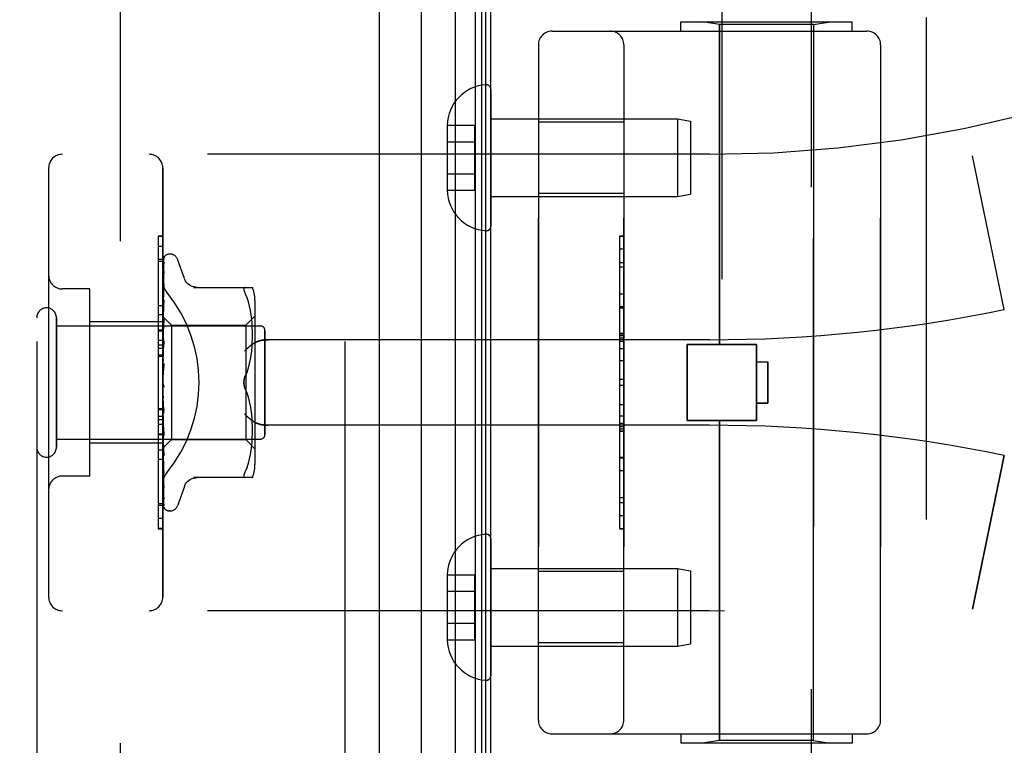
# Model space of a CAD drawing. Header units: inches. Extents: x 0 to 200, y 0 to 129.
# Tile 268 of 276: x 105.93 to 108.09, y 88.52 to 90.11. Entities that reach past the tile are written whole.
import ezdxf

# ---------------------------------------------------------------- set-up
doc = ezdxf.new("R2010")
doc.units = ezdxf.units.IN
doc.header["$LTSCALE"] = 11
doc.header["$MEASUREMENT"] = 0
doc.linetypes.add('HIDDEN', pattern=[0.2, 0.1, -0.1])
doc.layers.get('0').update_dxf_attribs({"linetype": 'CONTINUOUS'})
for name, color, linetype in [('DEFAULT_2', 8, 'HIDDEN'), ('DIMENSIONS', 7, 'CONTINUOUS'), ('LEFTHAND_DOOR_ASSEMBLY', 7, 'CONTINUOUS'), ('RIGHTHAND_DOOR_ASSEMBLY', 7, 'CONTINUOUS')]:
    doc.layers.add(name, color=color, linetype=linetype)
doc.styles.get("Standard").update_dxf_attribs({"font": 'arial.ttf'})
doc.dimstyles.new('DIMSTYLE_1', dxfattribs={"dimtxt": 0.882353, "dimasz": 1.176471, "dimexe": 0.09, "dimexo": 0.07, "dimgap": 0.0375, "dimtad": 0, "dimtih": 1, "dimtoh": 1, "dimzin": 4, "dimdsep": 46, "dimtxsty": 'Standard', "dimblk": '_FILLED', "dimblk1": '_FILLED', "dimblk2": '_FILLED', "dimcen": 0.09, "dimadec": 3, "dimazin": 1, "dimtfac": 1, "dimtdec": 3, "dimtofl": 0, "dimtmove": 0, "dimatfit": 3, "dimldrblk": '_FILLED', "dimfxl": 0, "dimtolj": 1, "dimtzin": 4, "dimarcsym": 0})

# ---------------------------------------------------------------- blocks, each defined once
blk = doc.blocks.new('_FILLED')
at = {"color": 0, "linetype": 'ByBlock'}
blk.add_solid([(0, 0), (-1, 0.2), (-1, -0.2)], dxfattribs=at)
blk = doc.blocks.new('*D10')
at = {"layer": 'DIMENSIONS', "color": 2, "linetype": 'Continuous'}
for p, q in [((105.9689, 88.4873), (105.9689, 87.0173)), ((117.6349, 88.4873), (117.6349, 87.0173)), ((105.9689, 88.0762), (109.8191, 88.0762)), ((117.6349, 88.0762), (113.7848, 88.0762))]:
    blk.add_line(p, q, dxfattribs=at)
at = {"layer": 'DIMENSIONS', "color": 2, "linetype": 'Continuous', "xscale": 1.1764705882, "yscale": 1.1764705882, "zscale": 1.1764705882, "rotation": 180}
blk.add_blockref('_FILLED', (105.9689, 88.0762), dxfattribs=at)
at = {"layer": 'DIMENSIONS', "color": 2, "linetype": 'Continuous', "xscale": 1.1764705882, "yscale": 1.1764705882, "zscale": 1.1764705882}
blk.add_blockref('_FILLED', (117.6349, 88.0762), dxfattribs=at)
at = {"layer": 'DIMENSIONS', "color": 2, "linetype": 'Continuous', "insert": (111.8019, 88.5173), "char_height": 0.88235, "width": 4.854581, "attachment_point": 2, "line_spacing_factor": 0.9}
blk.add_mtext('11.67\\PUSABLE\\PDEPTH', dxfattribs=at)
blk = doc.blocks.new('*D12')
at = {"layer": 'DIMENSIONS', "color": 2, "linetype": 'Continuous'}
for p, q in [((106.2444, 94.1858), (101.7828, 94.1858)), ((102.8416, 94.1858), (102.8416, 65.0682)), ((102.8416, 34.1858), (102.8416, 63.3034)), ((106.2554, 34.1858), (101.7828, 34.1858))]:
    blk.add_line(p, q, dxfattribs=at)
at = {"layer": 'DIMENSIONS', "color": 2, "linetype": 'Continuous', "xscale": 1.1764705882, "yscale": 1.1764705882, "zscale": 1.1764705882}
for p, rotation in [((102.8416, 94.1858), 90), ((102.8416, 34.1858), 270)]:
    blk.add_blockref('_FILLED', p, dxfattribs=dict(at, rotation=rotation))
at = {"layer": 'DIMENSIONS', "color": 2, "linetype": 'Continuous', "insert": (102.8416, 64.627), "char_height": 0.88235, "width": 3.083315, "attachment_point": 2, "line_spacing_factor": 0.9}
blk.add_mtext('60.00', dxfattribs=at)

msp = doc.modelspace()

# ---------------------------------------------------------------- linework, layer by layer
at = {"color": 3, "linetype": 'Continuous'}
msp.add_line((106.9639, 34.2898), (106.9639, 94.0818), dxfattribs=at)
at = {"layer": 'DEFAULT_2', "color": 8, "linetype": 'HIDDEN'}
msp.add_line((106.1514, 92.9202), (106.1514, 35.4514), dxfattribs=at)
at = {"layer": 'LEFTHAND_DOOR_ASSEMBLY', "color": 8, "linetype": 'HIDDEN'}
for p, q in [((105.9689, 93.8008), (105.9689, 34.5708)), ((106.6439, 93.8008), (106.6439, 34.5708)), ((107.3804, 90.0808), (107.3804, 90.1008)), ((107.3804, 90.1008), (107.7554, 90.1008)), ((107.4649, 90.0955), (107.4274, 90.1008)), ((107.6709, 90.0955), (107.7084, 90.1008)), ((107.7554, 90.0808), (107.7554, 90.1008)), ((107.9179, 90.1108), (107.9179, 88.5108)), ((107.0979, 90.0808), (107.7879, 90.0808)), ((107.4649, 89.3938), (107.4649, 90.0955)), ((107.6709, 90.0955), (107.4649, 90.0955)), ((107.6709, 88.5261), (107.6709, 90.0955)), ((107.0679, 90.0508), (107.0679, 88.5708)), ((107.2554, 88.5708), (107.2554, 90.0508)), ((107.8179, 90.0508), (107.8179, 88.5708)), ((107.2554, 89.8813), (107.0679, 89.8813)), ((107.4429, 89.8108), (106.0249, 89.8108)), ((108.0889, 89.4708), (108.0191, 89.8074)), ((105.9949, 89.7808), (105.9949, 88.8408)), ((106.2449, 88.8408), (106.2449, 89.7808)), ((107.2554, 89.7253), (107.0679, 89.7253)), ((107.2454, 89.6318), (107.2454, 88.9898)), ((107.2454, 89.6318), (107.2554, 89.6318)), ((107.2554, 89.6315), (107.2454, 89.6315)), ((106.2349, 89.6086), (106.2349, 89.1979)), ((106.2449, 89.6086), (106.2349, 89.6086)), ((106.2449, 89.5801), (106.2349, 89.5801)), ((107.2454, 89.5734), (107.2554, 89.5734)), ((107.2554, 89.5632), (107.2454, 89.5632)), ((106.0849, 89.5158), (106.0249, 89.5158)), ((106.0849, 89.1058), (106.0849, 89.5158)), ((107.2554, 89.5044), (107.2454, 89.5044)), ((107.2454, 89.4742), (107.2554, 89.4742)), ((106.0119, 89.1688), (106.0119, 89.4528)), ((106.2449, 89.4588), (106.2349, 89.4588)), ((106.0119, 89.4348), (106.4589, 89.4348)), ((106.2449, 89.4438), (106.0849, 89.4438)), ((106.4689, 89.1968), (106.4689, 89.4248)), ((107.2454, 89.4176), (107.2554, 89.4176)), ((107.2454, 89.4174), (107.2554, 89.4174)), ((107.2554, 89.4171), (107.2454, 89.4171)), ((106.2449, 89.4027), (106.2349, 89.4027)), ((106.2449, 89.3927), (106.2349, 89.3927)), ((106.2449, 89.3855), (106.2349, 89.3855)), ((107.4429, 89.4046), (106.4754, 89.4046)), ((107.3939, 89.2278), (107.3939, 89.3938)), ((107.3939, 89.3938), (107.5459, 89.3938)), ((107.5459, 89.2278), (107.5459, 89.3938)), ((106.2449, 89.3704), (106.2349, 89.3704)), ((107.2454, 89.3592), (107.2554, 89.3592)), ((107.5459, 89.3558), (107.5709, 89.3558)), ((107.5709, 89.3558), (107.5709, 89.2658)), ((107.2554, 89.3171), (107.2454, 89.3171)), ((107.5709, 89.2658), (107.5459, 89.2658)), ((106.2349, 89.2541), (106.2449, 89.2541)), ((107.2554, 89.2369), (107.2454, 89.2369)), ((107.4429, 89.2171), (106.4754, 89.2171)), ((107.2554, 89.2213), (107.2454, 89.2213)), ((107.2554, 89.2137), (107.2454, 89.2137)), ((107.3939, 89.2278), (107.5459, 89.2278)), ((107.4649, 88.5261), (107.4649, 89.2278)), ((106.2349, 89.1979), (106.2449, 89.1979)), ((106.2349, 89.1975), (106.2349, 88.9902)), ((106.2449, 89.1975), (106.2349, 89.1975)), ((106.2449, 89.1958), (106.2349, 89.1958)), ((107.2554, 89.2083), (107.2454, 89.2083)), ((107.2554, 89.2035), (107.2454, 89.2035)), ((106.0119, 89.1868), (106.4589, 89.1868)), ((106.2449, 89.1778), (106.0849, 89.1778)), ((108.0889, 89.1508), (108.0191, 88.8142)), ((106.2449, 89.1424), (106.2349, 89.1424)), ((107.2554, 89.1451), (107.2454, 89.1451)), ((106.0849, 89.1058), (106.0249, 89.1058)), ((106.2349, 89.0455), (106.2449, 89.0455)), ((107.2554, 89.0188), (107.2454, 89.0188)), ((106.2449, 88.991), (106.2349, 88.991)), ((106.2349, 88.9902), (106.2449, 88.9902)), ((107.2554, 88.9898), (107.2454, 88.9898)), ((107.2554, 88.8963), (107.0679, 88.8963)), ((107.4429, 88.8108), (106.0249, 88.8108)), ((107.2554, 88.7403), (107.0679, 88.7403)), ((107.0979, 88.5408), (107.7879, 88.5408)), ((107.3804, 88.5408), (107.3804, 88.5208)), ((107.4649, 88.5261), (107.4274, 88.5208)), ((107.6709, 88.5261), (107.4649, 88.5261)), ((107.6709, 88.5261), (107.7084, 88.5208)), ((107.7554, 88.5408), (107.7554, 88.5208)), ((107.7554, 88.5208), (107.3804, 88.5208))]:
    msp.add_line(p, q, dxfattribs=at)
for points in [[(106.2537, 89.5088), (106.2533, 89.5094), (106.2528, 89.51), (106.2523, 89.5106), (106.2519, 89.5112), (106.2514, 89.5119), (106.251, 89.5125), (106.2506, 89.5132), (106.2502, 89.5139), (106.2498, 89.5146), (106.2494, 89.5153), (106.249, 89.516), (106.2486, 89.5168), (106.2483, 89.5175), (106.248, 89.5183), (106.2476, 89.519), (106.2473, 89.5198), (106.247, 89.5206), (106.2468, 89.5213), (106.2465, 89.5221), (106.2463, 89.5229), (106.2461, 89.5237), (106.2459, 89.5245), (106.2457, 89.5253), (106.2455, 89.526), (106.2454, 89.5268), (106.2453, 89.5276), (106.2452, 89.5284), (106.2451, 89.5291), (106.245, 89.5299), (106.245, 89.5307), (106.2449, 89.5314), (106.2449, 89.5322)], [(106.4241, 89.3796), (106.4247, 89.3801), (106.4252, 89.3807), (106.4257, 89.3812), (106.4263, 89.3818), (106.4268, 89.3824), (106.4274, 89.3829), (106.428, 89.3835), (106.4285, 89.3841), (106.4291, 89.3846), (106.4297, 89.3852), (106.4304, 89.3858), (106.431, 89.3863), (106.4316, 89.3869), (106.4322, 89.3875), (106.4329, 89.388), (106.4335, 89.3885), (106.4342, 89.3891), (106.4348, 89.3896), (106.4355, 89.3902), (106.4362, 89.3907), (106.4368, 89.3912), (106.4375, 89.3917), (106.4381, 89.3922), (106.4388, 89.3927), (106.4395, 89.3932), (106.4401, 89.3937), (106.4408, 89.3941), (106.4415, 89.3946), (106.4421, 89.395), (106.4428, 89.3955), (106.4434, 89.3959), (106.4441, 89.3963), (106.4447, 89.3968), (106.4454, 89.3972)], [(106.4754, 89.4046), (106.4741, 89.4045), (106.4728, 89.4045), (106.4715, 89.4045), (106.4703, 89.4044), (106.469, 89.4043), (106.4678, 89.4042), (106.4666, 89.404), (106.4654, 89.4039), (106.4642, 89.4037), (106.463, 89.4035), (106.4619, 89.4033), (106.4608, 89.4031), (106.4597, 89.4028), (106.4587, 89.4026), (106.4576, 89.4023), (106.4566, 89.402), (106.4556, 89.4017), (106.4547, 89.4014), (106.4538, 89.4011), (106.4529, 89.4008), (106.452, 89.4005), (106.4512, 89.4001), (106.4504, 89.3998), (106.4496, 89.3994), (106.4488, 89.399), (106.4481, 89.3987), (106.4474, 89.3983), (106.4467, 89.3979), (106.446, 89.3975), (106.4454, 89.3972)], [(106.4454, 89.2245), (106.4447, 89.2249), (106.4441, 89.2253), (106.4434, 89.2257), (106.4428, 89.2261), (106.4421, 89.2266), (106.4415, 89.227), (106.4408, 89.2275), (106.4401, 89.2279), (106.4395, 89.2284), (106.4388, 89.2289), (106.4381, 89.2294), (106.4375, 89.2299), (106.4368, 89.2304), (106.4362, 89.2309), (106.4355, 89.2314), (106.4348, 89.232), (106.4342, 89.2325), (106.4335, 89.2331), (106.4329, 89.2336), (106.4322, 89.2342), (106.4316, 89.2347), (106.431, 89.2353), (106.4304, 89.2358), (106.4297, 89.2364), (106.4291, 89.237), (106.4285, 89.2375), (106.428, 89.2381), (106.4274, 89.2387), (106.4268, 89.2392), (106.4263, 89.2398), (106.4257, 89.2404), (106.4252, 89.2409), (106.4247, 89.2415), (106.4241, 89.2421)], [(106.4454, 89.2245), (106.446, 89.2241), (106.4467, 89.2237), (106.4474, 89.2233), (106.4481, 89.2229), (106.4488, 89.2226), (106.4496, 89.2222), (106.4504, 89.2218), (106.4512, 89.2215), (106.452, 89.2211), (106.4529, 89.2208), (106.4538, 89.2205), (106.4547, 89.2202), (106.4556, 89.2199), (106.4566, 89.2196), (106.4576, 89.2193), (106.4587, 89.219), (106.4597, 89.2188), (106.4608, 89.2185), (106.4619, 89.2183), (106.463, 89.2181), (106.4642, 89.2179), (106.4654, 89.2177), (106.4666, 89.2176), (106.4678, 89.2174), (106.469, 89.2173), (106.4703, 89.2172), (106.4715, 89.2172), (106.4728, 89.2171), (106.4741, 89.2171), (106.4754, 89.2171)], [(106.2449, 89.0894), (106.2449, 89.0902), (106.245, 89.0909), (106.245, 89.0917), (106.2451, 89.0925), (106.2452, 89.0932), (106.2453, 89.094), (106.2454, 89.0948), (106.2455, 89.0956), (106.2457, 89.0963), (106.2459, 89.0971), (106.2461, 89.0979), (106.2463, 89.0987), (106.2465, 89.0995), (106.2468, 89.1003), (106.247, 89.101), (106.2473, 89.1018), (106.2476, 89.1026), (106.248, 89.1033), (106.2483, 89.1041), (106.2486, 89.1048), (106.249, 89.1056), (106.2494, 89.1063), (106.2498, 89.107), (106.2502, 89.1077), (106.2506, 89.1084), (106.251, 89.1091), (106.2514, 89.1097), (106.2519, 89.1104), (106.2523, 89.111), (106.2528, 89.1116), (106.2533, 89.1122), (106.2537, 89.1128)]]:
    msp.add_lwpolyline(points, dxfattribs=at)
for centre, radius, start, end in [((107.4429, 92.5859), 2.7751, 270, 316.1116), ((107.0979, 90.0508), 0.03, 90, 180), ((107.2254, 90.0508), 0.03, 0, 90), ((107.7879, 90.0508), 0.03, 0, 90), ((106.0249, 89.7808), 0.03, 90, 180), ((106.2149, 89.7808), 0.03, 0, 90), ((106.0249, 89.5458), 0.03, 180, 270), ((105.9904, 89.4528), 0.0215, 360, 180), ((107.4429, 92.5859), 3.1814, 270, 281.7157), ((106.4589, 89.4248), 0.01, 360, 90), ((107.4429, 86.0357), 3.1814, 78.2843, 90), ((106.4589, 89.1968), 0.01, 270, 0), ((105.9904, 89.1688), 0.0215, 180, 0), ((106.0249, 89.0758), 0.03, 90, 180), ((106.0249, 88.8408), 0.03, 180, 270), ((106.2149, 88.8408), 0.03, 270, 360), ((107.4429, 86.0357), 2.7751, 43.8884, 90), ((107.0979, 88.5708), 0.03, 180, 270), ((107.2254, 88.5708), 0.03, 270, 360), ((107.7879, 88.5708), 0.03, 270, 360)]:
    msp.add_arc(centre, radius, start, end, dxfattribs=at)
msp.add_ellipse((106.0119, 89.3108), major_axis=(0.3125, 0), ratio=1, start_param=-0.686108, end_param=0.686108, dxfattribs=at)
at = {"layer": 'RIGHTHAND_DOOR_ASSEMBLY', "color": 7, "linetype": 'Continuous'}
for p, q in [((106.8862, 34.5204), (106.8862, 93.8512)), ((106.9296, 93.8422), (106.9296, 34.5294)), ((106.9433, 93.8355), (106.9433, 34.5361)), ((106.952, 93.8331), (106.952, 34.5385)), ((106.811, 93.8228), (106.811, 34.5488))]:
    msp.add_line(p, q, dxfattribs=at)
at = {"layer": 'RIGHTHAND_DOOR_ASSEMBLY', "color": 8, "linetype": 'HIDDEN'}
for p, q in [((105.9689, 93.8008), (105.9689, 34.5708)), ((106.6439, 93.8008), (106.6439, 34.5708)), ((107.6659, 90.8388), (107.6659, 87.9908)), ((107.4699, 90.6374), (107.4699, 87.9908)), ((107.3804, 90.0808), (107.3804, 90.1008)), ((107.3804, 90.1008), (107.7554, 90.1008)), ((107.4649, 90.0955), (107.4274, 90.1008)), ((107.6709, 90.0955), (107.7084, 90.1008)), ((107.7554, 90.0808), (107.7554, 90.1008)), ((107.9179, 90.1108), (107.9179, 88.5108)), ((107.0979, 90.0808), (107.7879, 90.0808)), ((107.4649, 90.0955), (107.4649, 89.3938)), ((107.6709, 90.0955), (107.4649, 90.0955)), ((107.6709, 90.0955), (107.6709, 88.5261)), ((107.0679, 88.5708), (107.0679, 90.0508)), ((107.2554, 90.0508), (107.2554, 88.5708)), ((107.8179, 88.5708), (107.8179, 90.0508)), ((106.9639, 89.9532), (106.9639, 89.6534)), ((106.9639, 89.8883), (107.3731, 89.8883)), ((107.2554, 89.8813), (107.0679, 89.8813)), ((107.3731, 89.8883), (107.3731, 89.7183)), ((107.3731, 89.8883), (107.4014, 89.8833)), ((107.4014, 89.8833), (107.4014, 89.7233)), ((106.8684, 89.8744), (106.8684, 89.8733)), ((106.8684, 89.8744), (106.9284, 89.8744)), ((106.8684, 89.8733), (106.8684, 89.7333)), ((106.9284, 89.7322), (106.9284, 89.8744)), ((106.8684, 89.8383), (106.9284, 89.8383)), ((107.4429, 89.8108), (106.0249, 89.8108)), ((108.0889, 89.4708), (108.0191, 89.8074)), ((105.9949, 89.7808), (105.9949, 88.8408)), ((106.2449, 89.7808), (106.2449, 88.8408)), ((106.8684, 89.7683), (106.9284, 89.7683)), ((106.8684, 89.7333), (106.8684, 89.7322)), ((106.8684, 89.7322), (106.9284, 89.7322)), ((106.9639, 89.7183), (107.3731, 89.7183)), ((107.2554, 89.7253), (107.0679, 89.7253)), ((107.3731, 89.7183), (107.4014, 89.7233)), ((106.2349, 89.6314), (106.2349, 89.4241)), ((106.2449, 89.6314), (106.2349, 89.6314)), ((106.2449, 89.6306), (106.2349, 89.6306)), ((107.2454, 89.6318), (107.2454, 88.9899)), ((107.2554, 89.6318), (107.2454, 89.6318)), ((107.2554, 89.6028), (107.2454, 89.6028)), ((106.2457, 89.4536), (106.2476, 89.5824)), ((106.2457, 89.4536), (106.2476, 89.5818)), ((106.2614, 89.5921), (106.2606, 89.5921)), ((106.2925, 89.5388), (106.2771, 89.5811)), ((106.2449, 89.5761), (106.2349, 89.5761)), ((106.2457, 89.4485), (106.2476, 89.5732)), ((106.2457, 89.4484), (106.2476, 89.5714)), ((106.2476, 89.5724), (106.2469, 89.5712)), ((106.2457, 89.4384), (106.2476, 89.5545)), ((106.2457, 89.4382), (106.2476, 89.5516)), ((106.2476, 89.5545), (106.2476, 89.5549)), ((106.2476, 89.5516), (106.2476, 89.5521)), ((106.0849, 89.5158), (106.0249, 89.5158)), ((106.0849, 89.1058), (106.0849, 89.5158)), ((106.2464, 89.5174), (106.2456, 89.5104)), ((106.2457, 89.4237), (106.2476, 89.527)), ((106.2457, 89.4234), (106.2476, 89.5231)), ((106.2476, 89.527), (106.2476, 89.527)), ((106.2476, 89.527), (106.2476, 89.527)), ((106.2476, 89.5231), (106.2476, 89.5231)), ((106.3122, 89.5191), (106.4414, 89.5191)), ((106.2456, 89.5104), (106.2449, 89.5047)), ((106.4296, 89.4961), (106.426, 89.5046)), ((106.4327, 89.4872), (106.4296, 89.4961)), ((106.2349, 89.4792), (106.2449, 89.4792)), ((106.2455, 89.4721), (106.2449, 89.4658)), ((106.2468, 89.4843), (106.2455, 89.4721)), ((106.2457, 89.4049), (106.2476, 89.4916)), ((106.2457, 89.4045), (106.2476, 89.4868)), ((106.2476, 89.4915), (106.2468, 89.4843)), ((106.2476, 89.4916), (106.2476, 89.4915)), ((106.4352, 89.4779), (106.4327, 89.4873)), ((106.4372, 89.4683), (106.4352, 89.4779)), ((106.447, 89.4904), (106.447, 89.1312)), ((107.2554, 89.4765), (107.2454, 89.4765)), ((106.0119, 89.4528), (106.0119, 89.1688)), ((106.2449, 89.4551), (106.2639, 89.4361)), ((106.2449, 89.4515), (106.2457, 89.4486)), ((106.2457, 89.4536), (106.2457, 89.4537)), ((106.2457, 89.4536), (106.2457, 89.4536)), ((106.2457, 89.3826), (106.2476, 89.4497)), ((106.2476, 89.4497), (106.2476, 89.4494)), ((106.427, 89.4361), (106.447, 89.4561)), ((106.4387, 89.4588), (106.4372, 89.4684)), ((106.4398, 89.4494), (106.4387, 89.4588)), ((106.0119, 89.4348), (106.4589, 89.4348)), ((106.2449, 89.4438), (106.0849, 89.4438)), ((106.2449, 89.443), (106.2457, 89.4385)), ((106.2449, 89.4346), (106.2457, 89.4382)), ((106.2464, 89.4369), (106.2449, 89.4213)), ((106.2449, 89.4296), (106.2457, 89.4238)), ((106.2457, 89.4484), (106.2457, 89.4486)), ((106.2457, 89.4485), (106.2457, 89.4484)), ((106.2457, 89.3822), (106.2476, 89.4442)), ((106.2457, 89.4382), (106.2457, 89.4385)), ((106.2457, 89.4384), (106.2457, 89.4382)), ((106.2476, 89.4494), (106.2464, 89.4369)), ((106.2639, 89.4361), (106.2639, 89.1856)), ((106.2639, 89.4361), (106.427, 89.4361)), ((106.427, 89.4361), (106.427, 89.3108)), ((106.4406, 89.4405), (106.4398, 89.4495)), ((106.4411, 89.4318), (106.4406, 89.4406)), ((106.4414, 89.4235), (106.4411, 89.4319)), ((106.2449, 89.4258), (106.2349, 89.4258)), ((106.2349, 89.4241), (106.2449, 89.4241)), ((106.2349, 89.4237), (106.2349, 89.013)), ((106.2449, 89.4237), (106.2349, 89.4237)), ((106.2449, 89.4183), (106.2457, 89.4234)), ((106.2449, 89.412), (106.2457, 89.405)), ((106.2457, 89.4234), (106.2457, 89.4238)), ((106.2457, 89.4237), (106.2457, 89.4234)), ((106.4411, 89.3981), (106.4414, 89.4069)), ((106.4414, 89.4151), (106.4414, 89.4236)), ((106.4414, 89.4067), (106.4414, 89.4153)), ((106.4689, 89.4248), (106.4689, 89.1968)), ((107.2554, 89.4181), (107.2454, 89.4181)), ((107.2554, 89.4133), (107.2454, 89.4133)), ((107.2554, 89.4079), (107.2454, 89.4079)), ((106.2449, 89.3982), (106.2457, 89.4046)), ((106.2476, 89.4024), (106.2449, 89.3729)), ((106.2449, 89.3907), (106.2457, 89.3828)), ((106.2457, 89.4045), (106.2457, 89.405)), ((106.2457, 89.4049), (106.2457, 89.4046)), ((106.2457, 89.3578), (106.2476, 89.4027)), ((106.2457, 89.3572), (106.2476, 89.3967)), ((106.2476, 89.4027), (106.2476, 89.4024)), ((106.4398, 89.3801), (106.4406, 89.3894)), ((106.4406, 89.3892), (106.4411, 89.3983)), ((107.4429, 89.4046), (106.4754, 89.4046)), ((107.2554, 89.4003), (107.2454, 89.4003)), ((107.3939, 89.3938), (107.3939, 89.2278)), ((107.5459, 89.3938), (107.3939, 89.3938)), ((107.5459, 89.3938), (107.5459, 89.2278)), ((106.2449, 89.3675), (106.2349, 89.3675)), ((106.2449, 89.3749), (106.2457, 89.3823)), ((106.2449, 89.3665), (106.2457, 89.358)), ((106.2457, 89.3825), (106.2457, 89.3828)), ((106.2457, 89.3826), (106.2457, 89.3823)), ((106.2457, 89.3822), (106.2457, 89.3825)), ((106.4372, 89.3614), (106.4387, 89.371)), ((106.4387, 89.3708), (106.4398, 89.3803)), ((107.2554, 89.3847), (107.2454, 89.3847)), ((106.2449, 89.3492), (106.2457, 89.3575)), ((106.2476, 89.3522), (106.2449, 89.3222)), ((106.2457, 89.3572), (106.2457, 89.358)), ((106.2457, 89.3578), (106.2457, 89.3575)), ((106.4327, 89.3428), (106.4352, 89.3521)), ((106.4352, 89.3521), (106.4372, 89.3616)), ((107.5459, 89.3558), (107.5709, 89.3558)), ((107.5709, 89.2658), (107.5709, 89.3558)), ((106.2449, 89.3403), (106.2457, 89.3315)), ((106.2457, 89.3303), (106.2462, 89.335)), ((106.4297, 89.334), (106.426, 89.3254)), ((106.2449, 89.3131), (106.2457, 89.3042)), ((106.2449, 89.3073), (106.2451, 89.3069)), ((106.2449, 89.2948), (106.2457, 89.3037)), ((106.246, 89.3051), (106.2461, 89.305)), ((106.427, 89.3108), (106.427, 89.1856)), ((107.2554, 89.3045), (107.2454, 89.3045)), ((106.2449, 89.2858), (106.2457, 89.2772)), ((106.2457, 89.2776), (106.2457, 89.2767)), ((106.2476, 89.25), (106.2457, 89.2776)), ((106.2457, 89.277), (106.2457, 89.2772)), ((106.2476, 89.2438), (106.2457, 89.277)), ((106.4297, 89.2876), (106.426, 89.2962)), ((106.4327, 89.2787), (106.4297, 89.2876)), ((106.4352, 89.2695), (106.4327, 89.2788)), ((106.2449, 89.268), (106.2457, 89.2767)), ((106.2476, 89.244), (106.2449, 89.2739)), ((106.2449, 89.2593), (106.2457, 89.2514)), ((106.4372, 89.26), (106.4352, 89.2695)), ((106.4387, 89.2506), (106.4372, 89.2602)), ((107.2454, 89.2624), (107.2554, 89.2624)), ((107.5459, 89.2658), (107.5709, 89.2658)), ((106.2449, 89.2512), (106.2349, 89.2512)), ((106.2449, 89.2361), (106.2349, 89.2361)), ((106.2449, 89.2427), (106.2457, 89.251)), ((106.2449, 89.2348), (106.2457, 89.2278)), ((106.2457, 89.2516), (106.2457, 89.251)), ((106.2476, 89.2006), (106.2457, 89.2516)), ((106.2457, 89.2511), (106.2457, 89.2514)), ((106.2476, 89.1949), (106.2457, 89.2511)), ((106.2476, 89.244), (106.2476, 89.2438)), ((106.4398, 89.2413), (106.4387, 89.2508)), ((106.4406, 89.2322), (106.4398, 89.2415)), ((106.2449, 89.2289), (106.2349, 89.2289)), ((106.2449, 89.2189), (106.2349, 89.2189)), ((106.2449, 89.2198), (106.2457, 89.2274)), ((106.2449, 89.2241), (106.2476, 89.1952)), ((106.2449, 89.2129), (106.2457, 89.2071)), ((106.2457, 89.2279), (106.2457, 89.2274)), ((106.2476, 89.1554), (106.2457, 89.2279)), ((106.2457, 89.2275), (106.2457, 89.2278)), ((106.2476, 89.1502), (106.2457, 89.2275)), ((106.4411, 89.2233), (106.4406, 89.2324)), ((106.4414, 89.2147), (106.4411, 89.2235)), ((106.4414, 89.2063), (106.4414, 89.2149)), ((107.4429, 89.2171), (106.4754, 89.2171)), ((107.5459, 89.2278), (107.3939, 89.2278)), ((107.4649, 89.2278), (107.4649, 88.5261)), ((106.2449, 89.2003), (106.2457, 89.2068)), ((106.2449, 89.1946), (106.2457, 89.1902)), ((106.2457, 89.2072), (106.2457, 89.2068)), ((106.2476, 89.1158), (106.2457, 89.2072)), ((106.2457, 89.2068), (106.2457, 89.2071)), ((106.2476, 89.1114), (106.2457, 89.2068)), ((106.2476, 89.1952), (106.2476, 89.1949)), ((106.4411, 89.1897), (106.4414, 89.1982)), ((106.4414, 89.198), (106.4414, 89.2065)), ((107.2554, 89.2045), (107.2454, 89.2045)), ((107.2454, 89.2042), (107.2554, 89.2042)), ((107.2454, 89.204), (107.2554, 89.204)), ((106.0119, 89.1868), (106.4589, 89.1868)), ((106.2449, 89.1778), (106.0849, 89.1778)), ((106.2449, 89.1847), (106.2457, 89.1899)), ((106.2449, 89.1806), (106.2457, 89.1777)), ((106.2449, 89.1738), (106.2457, 89.1775)), ((106.2457, 89.1903), (106.2457, 89.1899)), ((106.2476, 89.0832), (106.2457, 89.1903)), ((106.2457, 89.19), (106.2457, 89.1902)), ((106.2476, 89.0798), (106.2457, 89.19)), ((106.2457, 89.1673), (106.2639, 89.1856)), ((106.2457, 89.1777), (106.2457, 89.1775)), ((106.2476, 89.0589), (106.2457, 89.1777)), ((106.2457, 89.1775), (106.2457, 89.1777)), ((106.2476, 89.0566), (106.2457, 89.1775)), ((106.2457, 89.17), (106.2457, 89.1699)), ((106.2476, 89.0426), (106.2457, 89.17)), ((106.2457, 89.1699), (106.2457, 89.17)), ((106.2639, 89.1856), (106.427, 89.1856)), ((106.427, 89.1856), (106.447, 89.1656)), ((106.4387, 89.1628), (106.4398, 89.1722)), ((106.4398, 89.1721), (106.4406, 89.1811)), ((106.4406, 89.181), (106.4411, 89.1898)), ((106.2449, 89.1628), (106.2349, 89.1628)), ((106.2449, 89.1666), (106.2457, 89.1673)), ((106.2457, 89.1673), (106.2457, 89.1673)), ((106.2476, 89.0382), (106.2457, 89.1673)), ((106.2464, 89.1624), (106.2476, 89.1504)), ((106.2476, 89.1504), (106.2476, 89.1502)), ((106.4352, 89.1437), (106.4372, 89.1533)), ((106.4372, 89.1532), (106.4387, 89.1628)), ((108.0191, 88.8142), (108.0889, 89.1508)), ((106.2449, 89.1356), (106.2455, 89.1296)), ((106.2455, 89.1296), (106.2464, 89.122)), ((106.4296, 89.1255), (106.4327, 89.1344)), ((106.4327, 89.1343), (106.4352, 89.1437)), ((107.2454, 89.1474), (107.2554, 89.1474)), ((106.0849, 89.1058), (106.0249, 89.1058)), ((106.2476, 89.1115), (106.2476, 89.1114)), ((106.4296, 89.1255), (106.426, 89.1171)), ((107.2554, 89.1172), (107.2454, 89.1172)), ((106.2925, 89.0828), (106.2771, 89.0405)), ((106.4414, 89.1025), (106.3122, 89.1025)), ((106.2476, 89.0796), (106.2476, 89.0798)), ((106.2449, 89.0415), (106.2349, 89.0415)), ((106.2477, 89.0559), (106.2476, 89.0566)), ((107.2554, 89.0584), (107.2454, 89.0584)), ((107.2454, 89.0482), (107.2554, 89.0482)), ((106.249, 89.0343), (106.2492, 89.0341)), ((106.2614, 89.0296), (106.2606, 89.0296)), ((106.2449, 89.013), (106.2349, 89.013)), ((107.2554, 88.9901), (107.2454, 88.9901)), ((107.2454, 88.9899), (107.2554, 88.9899)), ((106.9639, 88.9682), (106.9639, 88.6684)), ((106.8684, 88.8894), (106.8684, 88.8883)), ((106.8684, 88.8894), (106.9284, 88.8894)), ((106.9284, 88.7472), (106.9284, 88.8894)), ((106.9639, 88.9033), (107.3731, 88.9033)), ((107.2554, 88.8963), (107.0679, 88.8963)), ((107.3731, 88.9033), (107.3731, 88.7333)), ((107.3731, 88.9033), (107.4014, 88.8983)), ((107.4014, 88.8983), (107.4014, 88.7383)), ((106.8684, 88.8883), (106.8684, 88.7483)), ((106.8684, 88.8533), (106.9284, 88.8533)), ((107.4429, 88.8108), (106.0249, 88.8108)), ((106.8684, 88.7833), (106.9284, 88.7833)), ((106.8684, 88.7483), (106.8684, 88.7472)), ((106.8684, 88.7472), (106.9284, 88.7472)), ((107.2554, 88.7403), (107.0679, 88.7403)), ((107.3731, 88.7333), (107.4014, 88.7383)), ((106.9639, 88.7333), (107.3731, 88.7333)), ((107.0979, 88.5408), (107.7879, 88.5408)), ((107.3804, 88.5408), (107.3804, 88.5208)), ((107.4649, 88.5261), (107.4274, 88.5208)), ((107.6709, 88.5261), (107.4649, 88.5261)), ((107.6709, 88.5261), (107.7084, 88.5208)), ((107.7554, 88.5408), (107.7554, 88.5208)), ((107.7554, 88.5208), (107.3804, 88.5208))]:
    msp.add_line(p, q, dxfattribs=at)
at = {"layer": 'RIGHTHAND_DOOR_ASSEMBLY', "color": 3, "linetype": 'Continuous'}
msp.add_line((106.7189, 93.8008), (106.7189, 34.5708), dxfattribs=at)
at = {"layer": 'RIGHTHAND_DOOR_ASSEMBLY', "color": 8, "linetype": 'HIDDEN'}
for points in [[(106.2483, 89.5852), (106.2478, 89.5843), (106.2472, 89.583), (106.2467, 89.5816), (106.2462, 89.5802), (106.2458, 89.5786), (106.2453, 89.577), (106.2449, 89.5754)], [(106.2484, 89.5847), (106.2484, 89.5848), (106.2484, 89.5847), (106.2483, 89.5846), (106.2481, 89.5843), (106.2479, 89.584), (106.2476, 89.5837), (106.2474, 89.5833), (106.2471, 89.5829), (106.2468, 89.5824), (106.2465, 89.5819), (106.2462, 89.5813), (106.2459, 89.5807), (106.2456, 89.5801), (106.2453, 89.5795), (106.245, 89.5788), (106.2449, 89.5786)], [(106.2458, 89.583), (106.2457, 89.5829), (106.2453, 89.582), (106.2449, 89.581)], [(106.2476, 89.5824), (106.2476, 89.5831), (106.2477, 89.5837), (106.2479, 89.5842), (106.2481, 89.5847), (106.2483, 89.5852)], [(106.2476, 89.5818), (106.2476, 89.5823), (106.2477, 89.5829), (106.2478, 89.5834), (106.248, 89.5839), (106.2481, 89.5843), (106.2483, 89.5845), (106.2484, 89.5847), (106.2484, 89.5847)], [(106.2477, 89.5743), (106.2474, 89.5729), (106.2469, 89.5709), (106.2465, 89.5688), (106.246, 89.5667), (106.2456, 89.5645), (106.2452, 89.5622), (106.2449, 89.5604)], [(106.2469, 89.5712), (106.2466, 89.5707), (106.2463, 89.5701), (106.2461, 89.5696), (106.2458, 89.569), (106.2455, 89.5684), (106.2452, 89.5677), (106.245, 89.567), (106.2449, 89.5669)], [(106.2476, 89.5732), (106.2476, 89.5736), (106.2477, 89.5741), (106.2477, 89.5743)], [(106.2478, 89.5728), (106.2478, 89.5728), (106.2478, 89.5729), (106.2478, 89.5728), (106.2477, 89.5726), (106.2476, 89.5724)], [(106.2476, 89.5714), (106.2476, 89.5719), (106.2477, 89.5723), (106.2477, 89.5726), (106.2478, 89.5728)], [(106.2476, 89.5549), (106.2473, 89.553), (106.2468, 89.5501), (106.2464, 89.5473), (106.246, 89.5444), (106.2456, 89.5415), (106.2452, 89.5386), (106.2449, 89.5366)], [(106.2464, 89.5494), (106.2461, 89.5488), (106.2457, 89.548), (106.2454, 89.5473), (106.2451, 89.5465), (106.2449, 89.546)], [(106.2476, 89.5521), (106.2476, 89.5521), (106.2476, 89.552), (106.2475, 89.5518), (106.2474, 89.5515), (106.2472, 89.5511), (106.247, 89.5506), (106.2464, 89.5494)], [(106.3201, 89.5191), (106.3164, 89.5194), (106.3127, 89.5201), (106.3092, 89.5212), (106.3058, 89.5229), (106.3026, 89.5249), (106.2998, 89.5273), (106.2973, 89.5301), (106.2951, 89.5331), (106.2934, 89.5364), (106.2927, 89.5383)], [(106.2449, 89.5322), (106.2449, 89.5314), (106.245, 89.5307), (106.245, 89.5299), (106.2451, 89.5291), (106.2452, 89.5284), (106.2453, 89.5276), (106.2454, 89.5268), (106.2455, 89.526), (106.2457, 89.5253), (106.2459, 89.5245), (106.2461, 89.5237), (106.2463, 89.5229), (106.2465, 89.5221), (106.2468, 89.5213), (106.247, 89.5206), (106.2473, 89.5198), (106.2476, 89.519), (106.248, 89.5183), (106.2483, 89.5175), (106.2486, 89.5168), (106.249, 89.516), (106.2494, 89.5153), (106.2498, 89.5146), (106.2502, 89.5139), (106.2506, 89.5132), (106.251, 89.5125), (106.2514, 89.5119), (106.2519, 89.5112), (106.2523, 89.5106), (106.2528, 89.51), (106.2533, 89.5094), (106.2537, 89.5088)], [(106.2476, 89.5231), (106.2476, 89.5231), (106.2476, 89.523), (106.2475, 89.5227), (106.2473, 89.5223), (106.2471, 89.5218), (106.2469, 89.5212), (106.2466, 89.5205), (106.2462, 89.5198), (106.2459, 89.519), (106.2455, 89.5182), (106.2452, 89.5173), (106.2449, 89.5167)], [(106.2476, 89.527), (106.2473, 89.5245), (106.2464, 89.5174)], [(106.426, 89.5191), (106.4248, 89.5189), (106.4238, 89.5184), (106.4231, 89.5176), (106.4227, 89.5165), (106.4226, 89.5152), (106.4227, 89.5137), (106.4231, 89.5119), (106.4238, 89.5097), (106.4248, 89.5073), (106.426, 89.5046)], [(106.2458, 89.482), (106.2454, 89.4812), (106.2451, 89.4804), (106.2449, 89.48)], [(106.2476, 89.4868), (106.2476, 89.4866), (106.2475, 89.4863), (106.2474, 89.4859), (106.2472, 89.4854), (106.247, 89.4848), (106.2467, 89.4841), (106.2464, 89.4834), (106.2458, 89.482)], [(106.2449, 89.455), (106.2451, 89.4547), (106.2453, 89.4544), (106.2455, 89.454), (106.2457, 89.4537)], [(106.2449, 89.4547), (106.2452, 89.4544), (106.2454, 89.4541), (106.2456, 89.4539), (106.2457, 89.4537), (106.2457, 89.4536), (106.2457, 89.4536)], [(106.2449, 89.454), (106.2452, 89.4538), (106.2454, 89.4537), (106.2456, 89.4536), (106.2457, 89.4536), (106.2457, 89.4536), (106.2457, 89.4536)], [(106.2449, 89.4532), (106.2451, 89.4534), (106.2453, 89.4535), (106.2455, 89.4536), (106.2457, 89.4536)], [(106.2449, 89.4501), (106.2452, 89.4497), (106.2454, 89.4493), (106.2456, 89.449), (106.2457, 89.4488), (106.2457, 89.4486), (106.2457, 89.4485)], [(106.2449, 89.4464), (106.2451, 89.4469), (106.2453, 89.4474), (106.2455, 89.4479), (106.2457, 89.4484)], [(106.2449, 89.4482), (106.2452, 89.4481), (106.2454, 89.4481), (106.2456, 89.4481), (106.2457, 89.4482), (106.2457, 89.4484)], [(106.2449, 89.4405), (106.2452, 89.44), (106.2454, 89.4396), (106.2456, 89.4392), (106.2457, 89.4388), (106.2457, 89.4385), (106.2457, 89.4384)], [(106.2463, 89.4403), (106.2456, 89.4389), (106.2453, 89.4381), (106.2449, 89.4373)], [(106.2449, 89.4375), (106.2452, 89.4375), (106.2454, 89.4376), (106.2456, 89.4377), (106.2457, 89.4379), (106.2457, 89.4382)], [(106.2476, 89.4442), (106.2476, 89.4441), (106.2475, 89.4436), (106.2474, 89.4431), (106.2472, 89.4425), (106.247, 89.4418), (106.2467, 89.4411), (106.2463, 89.4403)], [(106.2449, 89.4262), (106.2452, 89.4257), (106.2454, 89.4251), (106.2456, 89.4247), (106.2457, 89.4242), (106.2457, 89.4238), (106.2457, 89.4237)], [(106.2449, 89.4221), (106.2452, 89.4222), (106.2454, 89.4224), (106.2456, 89.4227), (106.2457, 89.423), (106.2457, 89.4234)], [(106.2449, 89.4078), (106.2452, 89.4072), (106.2454, 89.4066), (106.2456, 89.406), (106.2457, 89.4055), (106.2457, 89.405), (106.2457, 89.4049)], [(106.2449, 89.4027), (106.2452, 89.403), (106.2454, 89.4033), (106.2456, 89.4036), (106.2457, 89.404), (106.2457, 89.4045)], [(106.2476, 89.3967), (106.2475, 89.3961), (106.2474, 89.3954), (106.2472, 89.3947), (106.2469, 89.3941), (106.2466, 89.3934), (106.2463, 89.3927), (106.246, 89.3921), (106.2456, 89.3915), (106.2453, 89.3909), (106.245, 89.3903), (106.2449, 89.3902)], [(106.2449, 89.3858), (106.2452, 89.3852), (106.2454, 89.3846), (106.2456, 89.384), (106.2457, 89.3834), (106.2457, 89.3828), (106.2457, 89.3826)], [(106.4454, 89.3972), (106.4447, 89.3968), (106.4441, 89.3963), (106.4434, 89.3959), (106.4428, 89.3955), (106.4421, 89.395), (106.4415, 89.3946), (106.4408, 89.3941), (106.4401, 89.3937), (106.4395, 89.3932), (106.4388, 89.3927), (106.4381, 89.3922), (106.4375, 89.3917), (106.4368, 89.3912), (106.4362, 89.3907), (106.4355, 89.3902), (106.4348, 89.3896), (106.4342, 89.3891), (106.4335, 89.3885), (106.4329, 89.388), (106.4322, 89.3875), (106.4316, 89.3869), (106.431, 89.3863), (106.4304, 89.3858), (106.4297, 89.3852), (106.4291, 89.3846), (106.4285, 89.3841), (106.428, 89.3835), (106.4274, 89.3829), (106.4268, 89.3824), (106.4263, 89.3818), (106.4257, 89.3812), (106.4252, 89.3807), (106.4247, 89.3801), (106.4241, 89.3796)], [(106.4454, 89.3972), (106.446, 89.3975), (106.4467, 89.3979), (106.4474, 89.3983), (106.4481, 89.3987), (106.4488, 89.399), (106.4496, 89.3994), (106.4504, 89.3998), (106.4512, 89.4001), (106.452, 89.4005), (106.4529, 89.4008), (106.4538, 89.4011), (106.4547, 89.4014), (106.4556, 89.4017), (106.4566, 89.402), (106.4576, 89.4023), (106.4587, 89.4026), (106.4597, 89.4028), (106.4608, 89.4031), (106.4619, 89.4033), (106.463, 89.4035), (106.4642, 89.4037), (106.4654, 89.4039), (106.4666, 89.404), (106.4678, 89.4042), (106.469, 89.4043), (106.4703, 89.4044), (106.4715, 89.4045), (106.4728, 89.4045), (106.4741, 89.4045), (106.4754, 89.4046)], [(106.2449, 89.38), (106.2452, 89.3803), (106.2454, 89.3807), (106.2456, 89.3811), (106.2457, 89.3816), (106.2457, 89.382), (106.2457, 89.3822)], [(106.2449, 89.3611), (106.2452, 89.3605), (106.2454, 89.3599), (106.2456, 89.3593), (106.2457, 89.3586), (106.2457, 89.3581), (106.2457, 89.3578)], [(106.2449, 89.3548), (106.2452, 89.3553), (106.2454, 89.3557), (106.2456, 89.3563), (106.2457, 89.3568), (106.2457, 89.3572)], [(106.2475, 89.3458), (106.2475, 89.3454), (106.2473, 89.3447), (106.2471, 89.3441), (106.2469, 89.3435), (106.2466, 89.343), (106.2463, 89.3425), (106.2461, 89.3421), (106.2458, 89.3417), (106.2455, 89.3413), (106.2453, 89.3409), (106.245, 89.3405), (106.2449, 89.3404)], [(106.2462, 89.335), (106.2472, 89.3431), (106.2475, 89.3457)], [(106.426, 89.3254), (106.4297, 89.334), (106.4327, 89.3429)], [(106.2449, 89.3346), (106.2452, 89.334), (106.2454, 89.3334), (106.2456, 89.3328), (106.2457, 89.3322), (106.2457, 89.3316), (106.2457, 89.331)], [(106.2449, 89.328), (106.2452, 89.3285), (106.2454, 89.3291), (106.2456, 89.3297), (106.2457, 89.3303)], [(106.2457, 89.3303), (106.2457, 89.3309), (106.2457, 89.3315)], [(106.4226, 89.3108), (106.4227, 89.3132), (106.423, 89.3156), (106.4234, 89.3181), (106.4241, 89.3206), (106.425, 89.323), (106.426, 89.3254)], [(106.426, 89.3254), (106.4254, 89.3241), (106.4249, 89.3228), (106.4244, 89.3214), (106.4239, 89.32)], [(106.2449, 89.3065), (106.2451, 89.3062), (106.2453, 89.306), (106.2454, 89.3058), (106.2455, 89.3057), (106.2456, 89.3056), (106.2456, 89.3056)], [(106.2449, 89.3006), (106.2452, 89.3012), (106.2454, 89.3018), (106.2456, 89.3024), (106.2457, 89.303), (106.2457, 89.3036), (106.2457, 89.3042)], [(106.2451, 89.3069), (106.2452, 89.3067), (106.2454, 89.3062), (106.2456, 89.3055), (106.2457, 89.3049), (106.2457, 89.3043), (106.2457, 89.3037)], [(106.2465, 89.3045), (106.2463, 89.3048), (106.246, 89.3052), (106.2458, 89.3056), (106.2456, 89.306), (106.2453, 89.3065), (106.2451, 89.3069)], [(106.2456, 89.3056), (106.2457, 89.3055), (106.2458, 89.3054), (106.2458, 89.3054)], [(106.2457, 89.3055), (106.2457, 89.3055), (106.2458, 89.3054)], [(106.2458, 89.3054), (106.2459, 89.3052), (106.2461, 89.3051), (106.2463, 89.3048), (106.2465, 89.3045)], [(106.2459, 89.3053), (106.2459, 89.3053), (106.246, 89.3052)], [(106.2462, 89.3049), (106.2463, 89.3048), (106.2463, 89.3047), (106.2464, 89.3046), (106.2465, 89.3045)], [(106.2465, 89.3045), (106.2467, 89.3042), (106.2469, 89.3038), (106.2471, 89.3033), (106.2473, 89.3028), (106.2475, 89.3022), (106.2475, 89.3016), (106.2476, 89.301), (106.2476, 89.3004)], [(106.4235, 89.3185), (106.4232, 89.3169), (106.4229, 89.3154), (106.4227, 89.3138), (106.4226, 89.3123), (106.4226, 89.3108)], [(106.4226, 89.3108), (106.4226, 89.3089), (106.4228, 89.307), (106.4231, 89.305), (106.4235, 89.3031)], [(106.426, 89.2962), (106.425, 89.2986), (106.4241, 89.301), (106.4234, 89.3035), (106.423, 89.306), (106.4227, 89.3084), (106.4226, 89.3108)], [(106.424, 89.3013), (106.4246, 89.2995), (106.4253, 89.2978), (106.426, 89.2962)], [(106.2449, 89.28), (106.2452, 89.2796), (106.2454, 89.279), (106.2456, 89.2785), (106.2457, 89.2779), (106.2457, 89.2776)], [(106.2449, 89.2736), (106.2452, 89.2742), (106.2454, 89.2748), (106.2456, 89.2754), (106.2457, 89.276), (106.2457, 89.2766), (106.2457, 89.277)], [(106.2449, 89.2561), (106.2451, 89.2559), (106.2454, 89.2554), (106.246, 89.2544)], [(106.2449, 89.2539), (106.2452, 89.2535), (106.2454, 89.2531), (106.2456, 89.2526), (106.2457, 89.2521), (106.2457, 89.2516)], [(106.2449, 89.2479), (106.2452, 89.2485), (106.2454, 89.2491), (106.2456, 89.2497), (106.2457, 89.2503), (106.2457, 89.2509), (106.2457, 89.2511)], [(106.246, 89.2544), (106.2462, 89.2539), (106.2465, 89.2533), (106.2468, 89.2527), (106.2471, 89.2521), (106.2473, 89.2514), (106.2475, 89.2508), (106.2476, 89.2501), (106.2476, 89.25)], [(106.4241, 89.2421), (106.4247, 89.2415), (106.4252, 89.2409), (106.4257, 89.2404), (106.4263, 89.2398), (106.4268, 89.2392), (106.4274, 89.2387), (106.428, 89.2381), (106.4285, 89.2375), (106.4291, 89.237), (106.4297, 89.2364), (106.4304, 89.2358), (106.431, 89.2353), (106.4316, 89.2347), (106.4322, 89.2342), (106.4329, 89.2336), (106.4335, 89.2331), (106.4342, 89.2325), (106.4348, 89.232), (106.4355, 89.2314), (106.4362, 89.2309), (106.4368, 89.2304), (106.4375, 89.2299), (106.4381, 89.2294), (106.4388, 89.2289), (106.4395, 89.2284), (106.4401, 89.2279), (106.4408, 89.2275), (106.4415, 89.227), (106.4421, 89.2266), (106.4428, 89.2261), (106.4434, 89.2257), (106.4441, 89.2253), (106.4447, 89.2249), (106.4454, 89.2245)], [(106.2449, 89.2299), (106.2452, 89.2296), (106.2454, 89.2292), (106.2456, 89.2288), (106.2457, 89.2283), (106.2457, 89.2279)], [(106.2449, 89.2244), (106.2452, 89.225), (106.2454, 89.2256), (106.2456, 89.2262), (106.2457, 89.2268), (106.2457, 89.2273), (106.2457, 89.2275)], [(106.4754, 89.2171), (106.4741, 89.2171), (106.4728, 89.2171), (106.4715, 89.2172), (106.4703, 89.2172), (106.469, 89.2173), (106.4678, 89.2174), (106.4666, 89.2176), (106.4654, 89.2177), (106.4642, 89.2179), (106.463, 89.2181), (106.4619, 89.2183), (106.4608, 89.2185), (106.4597, 89.2188), (106.4587, 89.219), (106.4576, 89.2193), (106.4566, 89.2196), (106.4556, 89.2199), (106.4547, 89.2202), (106.4538, 89.2205), (106.4529, 89.2208), (106.452, 89.2211), (106.4512, 89.2215), (106.4504, 89.2218), (106.4496, 89.2222), (106.4488, 89.2226), (106.4481, 89.2229), (106.4474, 89.2233), (106.4467, 89.2237), (106.446, 89.2241), (106.4454, 89.2245)], [(106.2449, 89.2087), (106.2452, 89.2085), (106.2454, 89.2083), (106.2456, 89.208), (106.2457, 89.2076), (106.2457, 89.2072)], [(106.2449, 89.2074), (106.2452, 89.2068), (106.2456, 89.2061)], [(106.2449, 89.2041), (106.2452, 89.2047), (106.2454, 89.2053), (106.2456, 89.2058), (106.2457, 89.2063), (106.2457, 89.2067), (106.2457, 89.2068)], [(106.2449, 89.1913), (106.2452, 89.1912), (106.2454, 89.1911), (106.2456, 89.1909), (106.2457, 89.1906), (106.2457, 89.1903)], [(106.2456, 89.2061), (106.2462, 89.2048), (106.2466, 89.2041), (106.2469, 89.2034), (106.2472, 89.2026), (106.2474, 89.2019), (106.2475, 89.2013), (106.2476, 89.2007), (106.2476, 89.2006)], [(106.2449, 89.1877), (106.2452, 89.1882), (106.2454, 89.1887), (106.2456, 89.1891), (106.2457, 89.1896), (106.2457, 89.1899), (106.2457, 89.19)], [(106.2449, 89.1782), (106.2452, 89.1782), (106.2454, 89.1782), (106.2456, 89.1781), (106.2457, 89.1779), (106.2457, 89.1777)], [(106.2449, 89.1757), (106.2452, 89.1761), (106.2454, 89.1765), (106.2456, 89.1769), (106.2457, 89.1772), (106.2457, 89.1775), (106.2457, 89.1775)], [(106.2449, 89.1774), (106.2452, 89.175), (106.2464, 89.1624)], [(106.2449, 89.1712), (106.2451, 89.1708), (106.2453, 89.1705), (106.2455, 89.1702), (106.2457, 89.17)], [(106.2449, 89.1698), (106.2452, 89.17), (106.2454, 89.1701), (106.2456, 89.1701), (106.2457, 89.1701), (106.2457, 89.17)], [(106.2449, 89.1686), (106.2452, 89.1689), (106.2454, 89.1692), (106.2456, 89.1695), (106.2457, 89.1697), (106.2457, 89.1699), (106.2457, 89.1699)], [(106.2449, 89.1677), (106.2451, 89.1682), (106.2453, 89.1687), (106.2455, 89.1693), (106.2457, 89.1699)], [(106.2449, 89.1668), (106.2451, 89.1669), (106.2453, 89.167), (106.2455, 89.1671), (106.2457, 89.1673)], [(106.2449, 89.1623), (106.245, 89.1621), (106.2453, 89.1613), (106.2457, 89.1605)], [(106.2457, 89.1605), (106.2465, 89.1589), (106.2468, 89.1581), (106.2471, 89.1574), (106.2473, 89.1567), (106.2475, 89.1562), (106.2475, 89.1557), (106.2476, 89.1554)], [(106.2449, 89.1224), (106.2451, 89.1219), (106.2455, 89.1211), (106.2458, 89.1203), (106.2465, 89.1188)], [(106.2537, 89.1128), (106.2533, 89.1122), (106.2528, 89.1116), (106.2523, 89.111), (106.2519, 89.1104), (106.2514, 89.1097), (106.251, 89.1091), (106.2506, 89.1084), (106.2502, 89.1077), (106.2498, 89.107), (106.2494, 89.1063), (106.249, 89.1056), (106.2486, 89.1048), (106.2483, 89.1041), (106.248, 89.1033), (106.2476, 89.1026), (106.2473, 89.1018), (106.247, 89.101), (106.2468, 89.1003), (106.2465, 89.0995), (106.2463, 89.0987), (106.2461, 89.0979), (106.2459, 89.0971), (106.2457, 89.0963), (106.2455, 89.0956), (106.2454, 89.0948), (106.2453, 89.094), (106.2452, 89.0932), (106.2451, 89.0925), (106.245, 89.0917), (106.245, 89.0909), (106.2449, 89.0902), (106.2449, 89.0894)], [(106.2464, 89.122), (106.2468, 89.1181), (106.2476, 89.1115)], [(106.2465, 89.1188), (106.2468, 89.1181), (106.2471, 89.1175), (106.2473, 89.1169), (106.2474, 89.1164), (106.2475, 89.1161), (106.2476, 89.1159), (106.2476, 89.1158), (106.2476, 89.1158)], [(106.426, 89.1171), (106.4248, 89.1143), (106.4238, 89.1119), (106.4231, 89.1097), (106.4227, 89.1079), (106.4226, 89.1064), (106.4227, 89.1051), (106.4231, 89.104), (106.4238, 89.1032), (106.4248, 89.1027), (106.426, 89.1025)], [(106.2449, 89.1), (106.2452, 89.0979), (106.2456, 89.0947), (106.246, 89.0915), (106.2464, 89.0883), (106.2468, 89.085), (106.2476, 89.0796)], [(106.2449, 89.0893), (106.245, 89.0891), (106.2454, 89.0882), (106.2457, 89.0873), (106.2461, 89.0865), (106.2467, 89.0851)], [(106.2467, 89.0851), (106.247, 89.0845), (106.2472, 89.084), (106.2474, 89.0836), (106.2475, 89.0834)], [(106.2475, 89.0834), (106.2475, 89.0833), (106.2476, 89.0831), (106.2476, 89.083), (106.2476, 89.0831), (106.2476, 89.0832)], [(106.2927, 89.0833), (106.2934, 89.0852), (106.2951, 89.0885), (106.2973, 89.0915), (106.2998, 89.0943), (106.3026, 89.0967), (106.3058, 89.0987), (106.3092, 89.1004), (106.3127, 89.1015), (106.3164, 89.1022), (106.3201, 89.1025)], [(106.2449, 89.072), (106.2452, 89.0702), (106.2456, 89.0676), (106.246, 89.065), (106.2464, 89.0625), (106.2469, 89.06), (106.2473, 89.0576), (106.2477, 89.0559)], [(106.2449, 89.0641), (106.2452, 89.0634), (106.2454, 89.0627), (106.2458, 89.062), (106.2461, 89.0613), (106.2464, 89.0607), (106.2467, 89.0601), (106.2472, 89.0591)], [(106.2449, 89.0526), (106.2452, 89.0509), (106.2457, 89.049), (106.2461, 89.0471), (106.2465, 89.0453), (106.247, 89.0436), (106.2475, 89.042), (106.2479, 89.0409)], [(106.2449, 89.0477), (106.2452, 89.047), (106.2455, 89.0463), (106.2458, 89.0456), (106.2461, 89.045), (106.2464, 89.0444), (106.2467, 89.0438), (106.247, 89.0433), (106.2473, 89.0428), (106.2478, 89.0421)], [(106.2449, 89.0423), (106.2454, 89.0407), (106.2459, 89.0394), (106.2464, 89.0382), (106.247, 89.037), (106.2477, 89.0359), (106.2486, 89.0347), (106.2494, 89.0339)], [(106.2449, 89.0408), (106.2451, 89.0404), (106.2452, 89.04), (106.2454, 89.0396), (106.2456, 89.0392), (106.2458, 89.0388), (106.246, 89.0384), (106.2462, 89.0381), (106.2464, 89.0377), (106.2466, 89.0374), (106.2468, 89.0371), (106.247, 89.0367), (106.2472, 89.0364), (106.2474, 89.0362), (106.2476, 89.0359), (106.2478, 89.0356), (106.248, 89.0354), (106.2482, 89.0352), (106.2484, 89.035), (106.2486, 89.0348), (106.2487, 89.0346), (106.2489, 89.0345), (106.249, 89.0343)], [(106.2472, 89.0591), (106.2474, 89.0587), (106.2476, 89.0583), (106.2477, 89.0581), (106.2477, 89.0581)], [(106.2477, 89.0581), (106.2477, 89.058), (106.2477, 89.0581), (106.2476, 89.0583), (106.2476, 89.0586), (106.2476, 89.0589)], [(106.248, 89.0417), (106.248, 89.0417), (106.248, 89.0417), (106.248, 89.0418), (106.2479, 89.0421), (106.2478, 89.0424), (106.2477, 89.0429), (106.2476, 89.0434), (106.2476, 89.0438)], [(106.2479, 89.0409), (106.2478, 89.0409), (106.2477, 89.0414), (106.2476, 89.042), (106.2476, 89.0426)], [(106.2478, 89.0421), (106.2479, 89.0418), (106.248, 89.0417)], [(106.2492, 89.0341), (106.2493, 89.0341), (106.2492, 89.0341), (106.2492, 89.0342), (106.2491, 89.0343), (106.2489, 89.0344), (106.2488, 89.0346), (106.2486, 89.0348), (106.2485, 89.0351), (106.2483, 89.0353), (106.2482, 89.0356), (106.2481, 89.0359), (106.248, 89.0361), (106.2479, 89.0364), (106.2478, 89.0368), (106.2477, 89.0371), (106.2476, 89.0374), (106.2476, 89.0377), (106.2476, 89.0381), (106.2476, 89.0382)]]:
    msp.add_lwpolyline(points, dxfattribs=at)
for centre, radius, start, end in [((107.4429, 92.5859), 2.7751, 270, 316.1116), ((107.0979, 90.0508), 0.03, 90, 180), ((107.2254, 90.0508), 0.03, 0, 90), ((107.7879, 90.0508), 0.03, 0, 90), ((106.9584, 89.8733), 0.09, 93.2246, 179.328), ((106.9539, 89.9532), 0.01, 360, 93.2246), ((106.0249, 89.7808), 0.03, 90, 180), ((106.2149, 89.7808), 0.03, 0, 90), ((106.9584, 89.7333), 0.09, 180.672, 266.7754), ((106.9539, 89.6534), 0.01, 266.7754, 0), ((106.2606, 89.5754), 0.0167, 90, 152.8512), ((106.2614, 89.5754), 0.0167, 20, 90), ((106.0249, 89.5458), 0.03, 180, 270), ((106.3694, 89.4904), 0.0776, 0, 22.0761), ((105.9904, 89.4528), 0.0215, 0, 180), ((107.4429, 92.5859), 3.1814, 270, 281.7157), ((106.4589, 89.4248), 0.01, 0, 90), ((107.4429, 86.0357), 3.1814, 78.2843, 90), ((106.4589, 89.1968), 0.01, 270, 360), ((105.9904, 89.1688), 0.0215, 180, 360), ((106.3694, 89.1312), 0.0776, 337.9239, 360), ((106.0249, 89.0758), 0.03, 90, 180), ((106.2614, 89.0462), 0.0167, 270, 340), ((106.2606, 89.0462), 0.0167, 227.7647, 270), ((106.9584, 88.8883), 0.09, 93.2246, 179.328), ((106.9539, 88.9682), 0.01, 360, 93.2246), ((106.0249, 88.8408), 0.03, 180, 270), ((106.2149, 88.8408), 0.03, 270, 360), ((107.4429, 86.0357), 2.7751, 43.8884, 90), ((106.9584, 88.7483), 0.09, 180.672, 266.7754), ((106.9539, 88.6684), 0.01, 266.7754, 0), ((107.0979, 88.5708), 0.03, 180, 270), ((107.2254, 88.5708), 0.03, 270, 360), ((107.7879, 88.5708), 0.03, 270, 360)]:
    msp.add_arc(centre, radius, start, end, dxfattribs=at)
msp.add_ellipse((106.0119, 89.3108), major_axis=(0.3125, 0), ratio=1, start_param=-0.686108, end_param=0.686108, dxfattribs=at)

# ---------------------------------------------------------------- dimensions: what is measured, and where the dimension line sits
at = {"layer": 'DIMENSIONS', "color": 2, "linetype": 'Continuous'}
dim = msp.add_linear_dim(base=(102.8416, 94.1858), p1=(106.3254, 34.1858), p2=(106.3144, 94.1858), angle=90, dimstyle='DIMSTYLE_1', dxfattribs=at)
dim.commit()
dim.dimension.update_dxf_attribs({"geometry": '*D12', "text_midpoint": (102.8348, 64.1809), "dimtype": 160})
dim = msp.add_linear_dim(base=(117.6349, 88.0762), p1=(105.9689, 86.9473), p2=(117.6349, 86.9473), text='<>\\PUSABLE\\PDEPTH', dimstyle='DIMSTYLE_1', dxfattribs=at)
dim.commit()
dim.dimension.update_dxf_attribs({"geometry": '*D10', "text_midpoint": (111.8019, 86.7526), "dimtype": 160})

doc.saveas('drawing.dxf')
